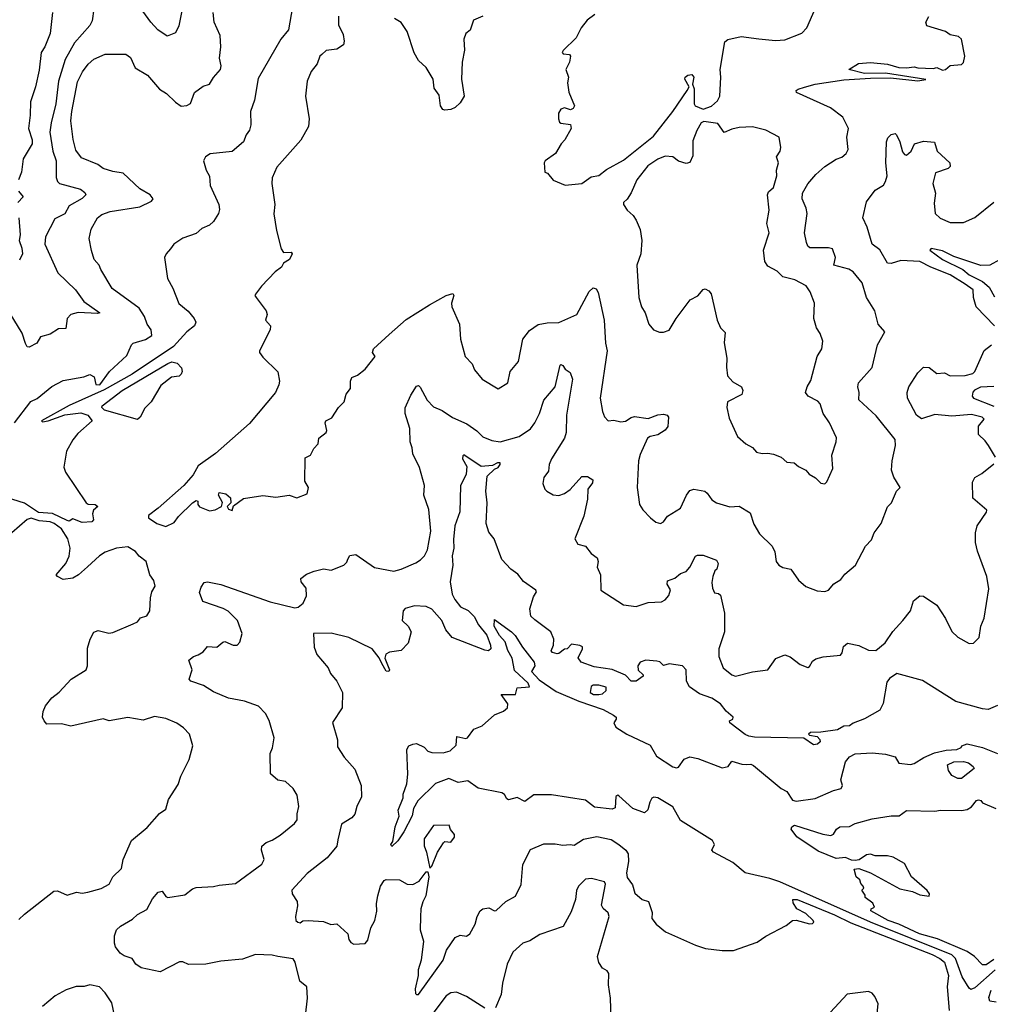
# Model space of a CAD drawing. Extents: x 1268547 to 1425625, y 515768 to 616754.
# Tile 323 of 507: x 1355075 to 1360187, y 558553 to 563738. Entities that reach past the tile are written whole.
import ezdxf

# ---------------------------------------------------------------- set-up
doc = ezdxf.new("R2010")
doc.units = 0

msp = doc.modelspace()

# ---------------------------------------------------------------- linework, layer by layer
at = {"layer": '0CON10XD'}
for points in [[(1355929.2, 563785), (1355914, 563705), (1355895, 563669.2), (1355852, 563652), (1355802, 563685), (1355765.3, 563725.3), (1355672.9, 563855)], [(1356511.4, 563805), (1356490.8, 563685), (1356450.9, 563635), (1356331.7, 563428.3), (1356311.2, 563315), (1356291.2, 563255), (1356292.4, 563185), (1356285, 563156.9), (1356267.7, 563132.3), (1356253.1, 563095), (1356195, 563044.4), (1356078.6, 563031.4), (1356053.3, 563015), (1356042.5, 562995), (1356057.5, 562945), (1356074.2, 562914.2), (1356078.1, 562865), (1356123.9, 562763.9), (1356127.8, 562737.8), (1356122.9, 562717.1), (1356096, 562675), (1356075, 562656.2), (1356035, 562638), (1356005, 562612.9), (1355935, 562586.9), (1355886.2, 562555), (1355869.1, 562530.9), (1355846.2, 562505), (1355838, 562485), (1355853.1, 562375), (1355882.5, 562325), (1355913.4, 562243.4), (1355963.1, 562203.1), (1355994.6, 562164.6), (1356002.7, 562145), (1355995.3, 562125), (1355955.8, 562094.2), (1355885, 562017.2), (1355667.9, 561872.1), (1355520.7, 561789.3), (1355335, 561706.9), (1355189.2, 561625), (1355195, 561620), (1355224.7, 561624.7), (1355312.7, 561657.3), (1355398, 561668), (1355433.8, 561655), (1355457.5, 561625), (1355381.9, 561558.1), (1355354.6, 561525.4), (1355322.2, 561465), (1355307.9, 561382.1), (1355316.8, 561355), (1355425, 561194), (1355435, 561186), (1355472.5, 561185), (1355487.5, 561175), (1355463.3, 561155), (1355458.8, 561135), (1355463.3, 561105), (1355456, 561094), (1355405, 561090.4), (1355355, 561108.9), (1355335, 561098.1), (1355325, 561100.4), (1355247.5, 561137.5), (1355175, 561143.7), (1355101.3, 561191.3), (1355005, 561222.1)], [(1355465.7, 563794.3), (1355457.3, 563732.7), (1355445, 563707.1), (1355363.1, 563616.9), (1355315, 563527.5), (1355280.3, 563415), (1355264.7, 563295), (1355240.3, 563195), (1355234.2, 563145), (1355249.3, 563045), (1355267, 562995), (1355267.6, 562907.6), (1355274.3, 562885), (1355285.4, 562875.4), (1355395, 562844.7), (1355417.8, 562827.8), (1355423.1, 562815), (1355405, 562795.9), (1355335, 562757.1), (1355313.8, 562716.1), (1355260.9, 562689.1), (1355211.1, 562595), (1355207.9, 562555), (1355275.5, 562405), (1355369.1, 562315), (1355413.5, 562253.5), (1355497.1, 562195), (1355485, 562191.1), (1355383.7, 562196.3), (1355345, 562185.3), (1355325.9, 562164.1), (1355317.8, 562112.2), (1355279.5, 562110.5), (1355235, 562081.4), (1355185, 562067.8), (1355165, 562034), (1355125, 562014.2), (1355115, 562015.8), (1355105, 562033.3), (1355087.9, 562087.9), (1355025, 562191.1)], [(1355048.7, 561615), (1355133.2, 561726.8), (1355167.6, 561742.4), (1355245, 561805.6), (1355305, 561838.5), (1355412.4, 561857.6), (1355445, 561869.1), (1355467.5, 561857.5), (1355476.3, 561816.3), (1355497.8, 561815), (1355548, 561885), (1355640.3, 561969.7), (1355663.8, 562025), (1355673.3, 562035), (1355737, 562053), (1355771.2, 562075), (1355767.8, 562105), (1355746.2, 562135), (1355733.1, 562175), (1355705, 562219.5), (1355563, 562323), (1355502.2, 562422.2), (1355494.3, 562445), (1355468.1, 562475), (1355453.2, 562523.2), (1355441.1, 562585), (1355452.5, 562635), (1355484.7, 562695.2), (1355508, 562712), (1355551.9, 562728.1), (1355708.4, 562751.6), (1355768.5, 562781.5), (1355778, 562795), (1355762, 562815), (1355707.1, 562847.1), (1355620.2, 562930.2), (1355565, 562938.6), (1355515, 562954.2), (1355486.2, 562975), (1355401.2, 563011.2), (1355371.5, 563051.5), (1355357.1, 563107.1), (1355345.3, 563205), (1355349.2, 563255), (1355378.9, 563411.1), (1355406, 563464), (1355436.2, 563503.8), (1355465, 563530), (1355525, 563556.9), (1355635, 563555.6), (1355659.1, 563539.1), (1355683.1, 563485), (1355747.8, 563445), (1355811.7, 563371.7), (1355848.8, 563348.8), (1355895, 563302.9), (1355925, 563282), (1355955, 563286), (1355974.2, 563295.8), (1355996, 563355), (1356041.7, 563388.3), (1356075, 563398), (1356096.2, 563433.8), (1356133.3, 563475), (1356135.5, 563495), (1356127.1, 563535), (1356134.4, 563595), (1356130.9, 563655), (1356099, 563725), (1356094.1, 563775)], [(1355248.8, 563775), (1355235.8, 563665), (1355207.3, 563595), (1355187.9, 563565), (1355178, 563472), (1355158.6, 563385), (1355131.9, 563305), (1355131.1, 563235), (1355121.9, 563165), (1355140.4, 563105), (1355140.8, 563085), (1355093.7, 563005), (1355085.6, 562934.4), (1355069.4, 562895)], [(1356754.2, 563755.8), (1356755, 563710), (1356779.1, 563659.1), (1356784.2, 563625), (1356780, 563605), (1356745, 563581.9), (1356690, 563575), (1356666.2, 563555), (1356656.2, 563545), (1356641.2, 563505), (1356610, 563465), (1356590, 563415), (1356580.8, 563335), (1356600, 563215), (1356595.6, 563175), (1356556, 563104), (1356429.3, 562960.7), (1356404.4, 562905), (1356403.3, 562875), (1356419.2, 562765), (1356412.9, 562715), (1356427.3, 562627.3), (1356451.7, 562531.7), (1356465, 562511.2), (1356505, 562513.8), (1356510.8, 562505), (1356496.2, 562475), (1356464.7, 562455.3), (1356454.6, 562435), (1356420.6, 562409.4), (1356347.9, 562335), (1356317.3, 562292.7), (1356314, 562285), (1356320, 562275), (1356374, 562205), (1356378, 562185), (1356370, 562155), (1356396.7, 562125), (1356394, 562105), (1356338.8, 561995), (1356338.8, 561985), (1356355, 561960), (1356433.8, 561883.8), (1356444, 561835), (1356440.8, 561815), (1356422.2, 561775), (1356285, 561612.1), (1356106.6, 561453.4), (1356015, 561388.2), (1355988, 561342), (1355940, 561285), (1355805, 561165.4), (1355753.2, 561126.8), (1355754.2, 561115), (1355796.8, 561085), (1355845, 561068.3), (1355889.1, 561090.9), (1355911.2, 561121.2)], [(1357515, 563757.1), (1357464.3, 563735), (1357447.5, 563682.5), (1357424, 563665), (1357414.3, 563635), (1357417, 563577), (1357405.5, 563515), (1357401.2, 563425), (1357416.2, 563335), (1357395, 563300.5), (1357367.9, 563275), (1357345, 563264.6), (1357315, 563261.4), (1357304, 563265), (1357291.4, 563285), (1357285, 563340), (1357257.5, 563377.5), (1357252, 563425), (1357215, 563486.7), (1357175, 563523.8), (1357152.8, 563562.8), (1357115.7, 563675.7), (1357083.9, 563723.9), (1357048.8, 563745)], [(1358104, 563765), (1358063.8, 563735), (1358032, 563695), (1358005, 563642.9), (1357936.7, 563575), (1357932.5, 563565), (1357937.5, 563557.5), (1357970, 563555), (1357976, 563546), (1357970, 563515), (1357951.2, 563475), (1357966.1, 563436.1), (1357960, 563405), (1357967, 563357), (1357996.7, 563285), (1357989.3, 563270.7), (1357976.1, 563263.9), (1357945, 563273.3), (1357925, 563267.5), (1357913.3, 563245), (1357913.3, 563215), (1357917.5, 563197.5), (1357925, 563192.5), (1357976.1, 563186.1), (1357978.8, 563165), (1357946, 563105), (1357926, 563085), (1357896.4, 563033.6), (1357842.5, 562995), (1357837.5, 562985), (1357840, 562935), (1357855, 562930), (1357885, 562892.5), (1357947, 562867)], [(1357947, 562867), (1358035, 562874.6), (1358085, 562911.1), (1358125, 562917.1), (1358165, 562949.1), (1358255, 562997.6), (1358413.6, 563125), (1358515, 563254), (1358591.2, 563365), (1358600, 563385), (1358578, 563425), (1358579.2, 563435), (1358593.1, 563445), (1358615, 563448.9), (1358625, 563435.8), (1358618.8, 563398.8), (1358626.7, 563373.3), (1358628, 563295), (1358633.1, 563285), (1358675, 563267.4), (1358718.3, 563281.7), (1358749.3, 563310.6), (1358761.6, 563335), (1358768.2, 563435), (1358764.3, 563475), (1358789.4, 563620.6), (1358805, 563634.2), (1358875, 563649.2), (1358967, 563637), (1359055, 563629.2), (1359105, 563632.5), (1359193.6, 563666.4), (1359221.2, 563695), (1359263.8, 563795)], [(1359335, 560734), (1359363.4, 560766.6), (1359399.5, 560790.5), (1359421.3, 560818.7), (1359476.7, 560865), (1359530, 560965), (1359560.9, 560999.1), (1359574.5, 561035.5), (1359612, 561085), (1359645, 561173.3), (1359665.8, 561194.2), (1359692.5, 561255), (1359712.5, 561275), (1359679.4, 561329.4), (1359666.4, 561366.4), (1359669.3, 561415), (1359687.8, 561495), (1359685, 561528), (1359585, 561651.4), (1359494.3, 561735.7), (1359495.6, 561775), (1359489.4, 561805), (1359493.1, 561825), (1359565, 561905.8), (1359592.4, 562025), (1359631.2, 562095), (1359595.8, 562135), (1359578.9, 562205), (1359535.6, 562275), (1359512, 562352), (1359465, 562410.8), (1359442, 562425), (1359362.9, 562445), (1359371.1, 562485), (1359355, 562530.6), (1359335, 562536.2), (1359237, 562537), (1359226.2, 562545), (1359218.8, 562565), (1359208, 562615), (1359222.3, 562717.7), (1359217.3, 562745), (1359196.1, 562795), (1359197.1, 562825), (1359226.6, 562873.4), (1359267.3, 562922.7), (1359315, 562964.4), (1359375, 563003.8), (1359405.6, 563014.4), (1359426.8, 563033.2), (1359438, 563055), (1359430.6, 563119.4), (1359440, 563165), (1359410, 563225), (1359345, 563274.4), (1359165.7, 563355), (1359164.5, 563365), (1359175, 563372.1), (1359208.1, 563381.9), (1359265, 563398.1), (1359415, 563420.5), (1359555, 563430.8), (1359660.9, 563430.9), (1359805, 563416.2), (1359846.7, 563423.3), (1359635, 563456.7), (1359523.9, 563453.9), (1359442.5, 563475), (1359493.3, 563506.7), (1359555, 563512.9), (1359645, 563504.4), (1359705, 563486), (1359745, 563483.8), (1359785, 563490), (1359805, 563484), (1359885, 563481.2), (1359905, 563486.2), (1359935, 563472.5), (1359950, 563475), (1359975, 563496.7), (1360035, 563502.5), (1360045, 563512.5), (1360051.8, 563545), (1360035.4, 563635), (1360019.9, 563649.9), (1359975, 563657.8), (1359950.8, 563675), (1359853.3, 563705), (1359846.7, 563725), (1359862.5, 563755)], [(1359315, 561293.3), (1359326.7, 561305), (1359358.1, 561375), (1359352, 561445), (1359375.7, 561515), (1359376.6, 561536.6), (1359340, 561615), (1359305.7, 561665), (1359291.4, 561715), (1359278.7, 561728.7), (1359227.5, 561755), (1359213.8, 561775), (1359222.5, 561805), (1359242.2, 561837.8), (1359275.4, 561964.6), (1359299.2, 562005), (1359304.2, 562045), (1359291.4, 562085), (1359270.8, 562115), (1359257.1, 562165), (1359260.8, 562245), (1359238.1, 562305), (1359216.9, 562336.9), (1359158.1, 562368.1), (1359093.9, 562383.9), (1359063.9, 562413.9), (1359015, 562440.8), (1359000, 562465), (1358991.9, 562525), (1359022.9, 562615), (1359010.4, 562665), (1359021.5, 562735), (1359013.6, 562816.4), (1359019.1, 562830.9), (1359044.4, 562855), (1359062.2, 562915), (1359061.1, 562945), (1359071.1, 562985), (1359060, 563015), (1359080, 563045), (1359084.3, 563065), (1359075, 563120), (1359005, 563155.8), (1358935, 563174.2), (1358865, 563170.6), (1358825, 563162.2), (1358785, 563144.3), (1358751.7, 563191.7), (1358677.6, 563202.4), (1358664.7, 563195.3), (1358640.8, 563155), (1358619.3, 563100.7), (1358619.8, 563020.2), (1358605, 562986.7), (1358585, 562981.2), (1358545, 562993.8), (1358515, 563016.2), (1358475, 563019.2), (1358435, 563003.3), (1358382.4, 562967.6), (1358324.8, 562895.2), (1358295, 562825.5), (1358275, 562792.5), (1358255.7, 562775), (1358254.4, 562765.6), (1358273.5, 562735), (1358306.2, 562706.2), (1358321.8, 562681.8), (1358342.8, 562632.8), (1358351.2, 562575), (1358345.6, 562505), (1358325.6, 562445.6), (1358335.6, 562275.6), (1358349.4, 562225), (1358370, 562195), (1358388.8, 562135), (1358413.3, 562105), (1358445, 562092.5), (1358465, 562092.5), (1358495, 562103.3), (1358532, 562165), (1358606.9, 562263.1), (1358646.8, 562283.2), (1358675, 562316.7), (1358685, 562320), (1358705, 562310), (1358716, 562295), (1358747.5, 562155), (1358765.7, 562115.7), (1358791.1, 562091.1), (1358785.8, 562035.8), (1358799.2, 561955), (1358797.3, 561907.3), (1358803.3, 561863.3), (1358830.1, 561830.1), (1358876, 561805), (1358883.9, 561786.1), (1358878, 561765), (1358802.5, 561725), (1358800, 561695), (1358810.8, 561639.2), (1358855, 561543.3), (1358898.8, 561505), (1358935, 561486), (1358955, 561461.4), (1358985, 561452.9), (1359015, 561455.7), (1359045, 561449.4), (1359085, 561434.2), (1359115, 561407.5), (1359154, 561404), (1359176.7, 561385), (1359215.8, 561365.8), (1359233.3, 561345), (1359266.7, 561325), (1359295, 561297.5), (1359315, 561293.3)], [(1360208, 562125), (1360112.5, 562225), (1360098.6, 562275), (1360096.9, 562315), (1360054.5, 562344.5), (1359975.1, 562395.1), (1359872.7, 562435), (1359815, 562465.3), (1359715, 562470.3), (1359664.6, 562454.6), (1359645, 562456.5), (1359605.2, 562525.2), (1359565, 562555.7), (1359539.1, 562645), (1359514.7, 562695), (1359535, 562779.4), (1359579.6, 562840.4), (1359623.4, 562866.6), (1359635.6, 562885), (1359643.3, 562915), (1359637.3, 562985), (1359640, 563095), (1359646.9, 563115), (1359665, 563133.1), (1359685, 563138.6), (1359692.3, 563132.3), (1359710.2, 563095), (1359725, 563042), (1359735, 563027.5), (1359745, 563024.2), (1359770, 563045), (1359788.1, 563085), (1359835, 563098.4), (1359893.5, 563093.5), (1359907.1, 563045), (1359973.8, 562985), (1359976, 562964), (1359965, 562954), (1359898.8, 562931.2), (1359884.7, 562875.3), (1359898.1, 562825), (1359891.4, 562771.4), (1359896.7, 562716.7), (1359922.2, 562692.2), (1359975, 562669.2), (1360045, 562670), (1360104.5, 562695.5), (1360205, 562777.5)], [(1355068.9, 562835), (1355092.9, 562805), (1355065.5, 562774.5)], [(1355071.1, 562695), (1355078.2, 562605), (1355071.9, 562575), (1355086.2, 562535), (1355090.8, 562505), (1355075, 562471.6)], [(1360235, 562474.1), (1360185, 562444.8), (1360136.4, 562443.6), (1359995, 562490.9), (1359935, 562519.9), (1359875, 562532.5), (1359868.6, 562525), (1359935, 562475.7), (1360042.9, 562422.9), (1360076.2, 562395), (1360145, 562358.8), (1360180, 562330.1), (1360208.8, 562278.8)], [(1355911.2, 561121.2), (1355985, 561193.8), (1356005, 561206), (1356012.5, 561202.5), (1356013.8, 561185), (1356022.7, 561172.7), (1356075, 561151.2), (1356105, 561156.2), (1356137.5, 561175), (1356143.3, 561195), (1356122.5, 561235), (1356125, 561247.5), (1356161.7, 561241.7), (1356185, 561220), (1356187, 561193), (1356167.5, 561175), (1356175, 561160), (1356195, 561153.8), (1356201.2, 561178.8), (1356253.9, 561216.1), (1356355, 561232.5), (1356425, 561223.8), (1356495, 561233.8), (1356535, 561220), (1356589.3, 561240.7), (1356596.7, 561275), (1356577, 561307), (1356579.3, 561430.7), (1356607.5, 561445), (1356625, 561480), (1356647.5, 561505), (1356650, 561535), (1356690, 561565), (1356693.3, 561575), (1356683.3, 561615), (1356687.5, 561625), (1356719.3, 561640.7), (1356753.3, 561695), (1356783.3, 561725), (1356794.1, 561765.9), (1356816.7, 561795), (1356818, 561835), (1356825, 561853.3), (1356855, 561866.7), (1356895, 561897.5), (1356947.5, 561965), (1356932.5, 561985), (1356938, 562005), (1357020.2, 562079.8), (1357111.2, 562158.8), (1357233.4, 562236.6), (1357320.6, 562285), (1357356.5, 562296.5), (1357361.4, 562285), (1357349.5, 562245), (1357350.6, 562225), (1357390.8, 562135), (1357396.7, 562055), (1357422, 561965), (1357458.8, 561925), (1357471.2, 561895), (1357511.2, 561845), (1357595, 561794.2), (1357646, 561825), (1357658, 561885), (1357702.1, 561937.9), (1357725.7, 562055), (1357759.5, 562100.5), (1357805, 562132.9), (1357852.3, 562142.3), (1357915, 562143.3), (1358010, 562185), (1358073.7, 562306.3), (1358095, 562325.5), (1358111.4, 562321.4), (1358122.2, 562302.2), (1358152.5, 562155), (1358159.5, 562035), (1358169.1, 561995), (1358131.9, 561745), (1358144.2, 561675), (1358155.8, 561645.8), (1358175, 561626.2), (1358205, 561628.6), (1358240.7, 561620.7), (1358265, 561624), (1358295, 561643.8), (1358312.4, 561647.6), (1358385, 561638.7), (1358435, 561657.3), (1358465, 561661.4), (1358485.8, 561655.8), (1358491.2, 561645), (1358488.6, 561595), (1358475, 561575.8), (1358435, 561551.1), (1358395, 561543.6), (1358381.8, 561535), (1358342.2, 561447.8), (1358333.8, 561415), (1358327.5, 561275), (1358340, 561185), (1358357, 561157), (1358397.5, 561115), (1358425, 561092.5), (1358450, 561085), (1358465, 561093.3), (1358486, 561124), (1358555.8, 561165), (1358587.5, 561235), (1358605, 561258.8), (1358625, 561266), (1358682.5, 561255), (1358696.2, 561245), (1358719.4, 561209.4), (1358745, 561194), (1358815, 561172.5), (1358865, 561176.7), (1358921.4, 561141.4), (1358941.1, 561081.1), (1358970.6, 561030.6), (1359037.5, 560965), (1359052, 560935), (1359058.8, 560885), (1359072.5, 560865), (1359095, 560853.8), (1359136.7, 560845), (1359176.3, 560786.3), (1359215, 560753.1), (1359275, 560730), (1359315, 560726.2), (1359335, 560734)], [(1360214.4, 561435), (1360176.9, 561495), (1360160.2, 561520.2), (1360123.7, 561553.7), (1360125, 561598), (1360154, 561635), (1360144, 561645), (1360088.4, 561658.4), (1359985, 561650.6), (1359895, 561658.9), (1359825, 561636.2), (1359797.5, 561655), (1359750.6, 561745), (1359749.4, 561775), (1359758.1, 561805), (1359805, 561878.1), (1359835, 561908.6), (1359865, 561905.7), (1359905, 561874.5), (1359945, 561877.5), (1359975, 561862.9), (1360054.3, 561864.3), (1360094.2, 561875), (1360105.6, 561885), (1360154.2, 561995.8), (1360192.5, 562025)], [(1355695, 561632.5), (1355522.2, 561682.2), (1355508.5, 561695), (1355509.3, 561705), (1355614.9, 561785.1), (1355855, 561928), (1355876.3, 561936.4), (1355905, 561929.4), (1355928.2, 561905), (1355931.5, 561885), (1355925, 561870.8), (1355915, 561861.4), (1355875, 561855.8), (1355818.3, 561811.7), (1355768, 561725), (1355735, 561692.5), (1355710.5, 561645), (1355695, 561632.5)], [(1356571.5, 558415), (1356590.9, 558585), (1356587.5, 558645), (1356551.2, 558675), (1356526, 558775), (1356515, 558793.3), (1356434.4, 558804.4), (1356405, 558812.5), (1356317.5, 558815), (1356248.6, 558791.4), (1356135, 558780.9), (1356055, 558764.4), (1355965, 558762.8), (1355935, 558776.5), (1355916.6, 558776.6), (1355815, 558723.8), (1355715, 558745.8), (1355686.2, 558765), (1355666.7, 558795), (1355625, 558807.5), (1355605, 558822.5), (1355580, 558855), (1355574, 558875), (1355573.8, 558913.8), (1355584.4, 558945), (1355606.9, 558965), (1355669.2, 559000.8), (1355695, 559025.6), (1355745, 559052.5), (1355775, 559109.2), (1355805, 559144.3), (1355825, 559148.1), (1355845, 559120), (1355855.9, 559115.9), (1355945, 559130), (1355985, 559162), (1356005, 559168.8), (1356095, 559172.9), (1356125, 559180.6), (1356211.2, 559188.8), (1356349.7, 559290.3), (1356362.5, 559315), (1356349.2, 559365), (1356350.8, 559385), (1356372.5, 559405), (1356405, 559417.1), (1356446.1, 559443.9), (1356522.9, 559505), (1356535.8, 559525), (1356536.1, 559556.1), (1356545.6, 559595), (1356535.8, 559655), (1356515, 559688.8), (1356475, 559726.2), (1356433.9, 559733.9), (1356396.1, 559766.1), (1356393.9, 559873.9), (1356406.5, 559903.5), (1356415.8, 559955.8), (1356388.3, 560048.3), (1356370, 560085), (1356332.6, 560122.6), (1356260, 560150), (1356175, 560164.4), (1356095, 560197.8), (1356042.4, 560232.4), (1355976.7, 560255), (1355967.5, 560265), (1355983.8, 560315), (1355966.7, 560365), (1355991.2, 560385), (1356015, 560392.5), (1356041.2, 560408.8), (1356065, 560437.5), (1356114, 560434), (1356145, 560460.6), (1356155, 560463.1), (1356200, 560445), (1356220, 560445), (1356235, 560460), (1356246.9, 560505), (1356221.8, 560575), (1356172.9, 560622.9), (1356147.6, 560637.6), (1356040, 560675), (1356022.3, 560722.3), (1356030.2, 560749.8), (1356046.7, 560775), (1356065, 560777.8), (1356135, 560763.8), (1356395, 560672.9), (1356525, 560640), (1356542.5, 560645), (1356567.5, 560665), (1356586.4, 560703.6), (1356583.8, 560745), (1356557.3, 560777.3), (1356556.2, 560795), (1356585, 560817.5), (1356625.9, 560834.1), (1356675, 560846), (1356715, 560840), (1356782.5, 560865), (1356798.3, 560881.7), (1356803, 560897), (1356814.3, 560915.7), (1356845, 560922.5), (1356943.2, 560853.2), (1357045, 560833.1), (1357085, 560844.4), (1357161.4, 560878.6), (1357186.6, 560893.4), (1357207.1, 560915), (1357223.7, 560946.3), (1357240.8, 561045), (1357229.2, 561159.2), (1357202.7, 561235), (1357206.2, 561285), (1357180.7, 561380.7), (1357145, 561452.5), (1357142.7, 561482.7), (1357131.4, 561515), (1357130.3, 561585), (1357106, 561665), (1357106, 561694), (1357135, 561760.8), (1357165, 561807.5), (1357175, 561810.8), (1357185, 561803.3), (1357220.8, 561735), (1357255, 561700), (1357300.1, 561680.1), (1357353.8, 561643.8), (1357430.3, 561610.3), (1357483.3, 561573.3), (1357515, 561541.9), (1357561.8, 561521.8), (1357605, 561514.6), (1357705, 561542.5), (1357765, 561583.9), (1357787.5, 561615), (1357812.7, 561665), (1357836.1, 561735), (1357894.6, 561805), (1357922, 561918), (1357925, 561922.5), (1357935, 561917.5), (1357947, 561897), (1357975, 561879.4), (1357987, 561845), (1357955.4, 561655.4), (1357953.8, 561565), (1357943.8, 561535), (1357876.5, 561425), (1357864.3, 561395), (1357859.5, 561360.5), (1357835, 561327.5), (1357830, 561295), (1357840.8, 561265), (1357851.2, 561255), (1357885, 561235.6), (1357915, 561232.5)], [(1360205, 561806), (1360135, 561802.7), (1360103.3, 561786.7), (1360094.2, 561775.8), (1360092, 561755), (1360098, 561745), (1360205, 561702.7)], [(1360225, 560127.1), (1360175, 560105.6), (1360145, 560109.6), (1360005, 560147.6), (1359828.9, 560258.9), (1359695, 560294.8), (1359655, 560269.4), (1359641, 560249), (1359622.2, 560137.8), (1359605, 560101.4), (1359525, 560057.1), (1359465, 560033.8), (1359445, 560018.8), (1359415, 560016.9), (1359382.4, 559997.6), (1359295, 559985.6), (1359240, 559985), (1359230, 559975), (1359235, 559970), (1359275, 559962.5), (1359288.3, 559948.3), (1359290, 559935), (1359276.8, 559923.2), (1359255, 559918.8), (1359204.3, 559954.3), (1358945, 559960.2), (1358914.6, 559964.6), (1358895, 559974.5), (1358814.2, 560035), (1358813.3, 560045), (1358830, 560055), (1358832.5, 560065), (1358795, 560097.5), (1358765, 560134.7), (1358719.5, 560165), (1358655, 560187.8), (1358601.9, 560225), (1358587.3, 560255), (1358584.5, 560314.5), (1358565, 560336.2), (1358495, 560346.7), (1358465, 560337.5), (1358445.7, 560355.7), (1358430.5, 560360.5), (1358372.5, 560365), (1358343.3, 560355), (1358330, 560335), (1358333, 560313), (1358358.3, 560288.3), (1358358.3, 560281.7), (1358322.5, 560255), (1358295, 560254), (1358265, 560286.7), (1358195, 560315.8), (1358100.9, 560330.9), (1358032.5, 560355), (1358017, 560377), (1358040, 560425), (1358038.8, 560435), (1358025, 560442.9), (1357980.9, 560449.1), (1357957.5, 560425), (1357945, 560423.3), (1357915, 560401.2), (1357905, 560398), (1357881.2, 560405), (1357873.8, 560415), (1357886.7, 560445), (1357887.5, 560475), (1357872.5, 560515), (1357787.8, 560577.8), (1357767.5, 560597.5), (1357761.2, 560635), (1357781.3, 560698.7), (1357796.7, 560725), (1357793.6, 560733.6), (1357728.8, 560778.8), (1357698.3, 560818.3), (1357661.2, 560845), (1357615, 560896.2), (1357574, 561004), (1357545, 561040), (1357531.6, 561085), (1357536.4, 561193.6), (1357529.7, 561255), (1357537.3, 561335), (1357575, 561371.9), (1357595, 561380), (1357606.2, 561395), (1357606, 561405), (1357591.2, 561405), (1357565, 561391.1), (1357505, 561384.8), (1357415, 561446.5), (1357408.1, 561441.9), (1357406.5, 561425), (1357429.3, 561385), (1357427.1, 561345), (1357396.9, 561283.1), (1357393.6, 561146.4), (1357367.5, 561072.5), (1357360.3, 561000.3), (1357360.8, 560955), (1357353.5, 560915), (1357356.7, 560865), (1357341.5, 560778.5), (1357352.7, 560712.7), (1357366.2, 560685), (1357396.8, 560646.8), (1357437.1, 560627.1), (1357469.3, 560595), (1357490.9, 560550.9), (1357535, 560496.8), (1357554.8, 560445), (1357555.9, 560424.1), (1357544.8, 560415.2), (1357525, 560417.2), (1357352.9, 560485), (1357318.8, 560525), (1357298.8, 560575), (1357245, 560633.8), (1357215, 560647.1), (1357155, 560651.4), (1357105, 560637.5), (1357094, 560625), (1357090, 560575), (1357120.6, 560545), (1357136, 560515), (1357121.2, 560455), (1357085, 560416), (1357021.9, 560408.1), (1357003.9, 560396.1), (1356997.5, 560375), (1357023.3, 560315), (1357020, 560305), (1357005, 560307.5), (1356981.7, 560348.3), (1356968.3, 560378.3), (1356931.2, 560425), (1356807.8, 560485), (1356715, 560507.2), (1356623.3, 560505), (1356626.7, 560433.3), (1356640, 560395), (1356700, 560325), (1356711.9, 560295), (1356745, 560254.2), (1356775.6, 560195), (1356772.9, 560115), (1356722.9, 560037.1), (1356748.5, 559945), (1356749.5, 559909.5), (1356783.6, 559855), (1356840.7, 559790.7), (1356874.3, 559705), (1356876.1, 559645), (1356851.1, 559595), (1356839.4, 559555), (1356825, 559534.4), (1356769.1, 559500.9), (1356751.4, 559418.6), (1356745.6, 559385), (1356695.3, 559324.7), (1356588.5, 559241.5), (1356508.1, 559155), (1356510.8, 559135), (1356535.8, 559095), (1356538.3, 559071.7), (1356527.5, 559015), (1356530, 558995), (1356540, 558985), (1356553, 558983), (1356566.7, 558993.3), (1356595, 558994), (1356675, 558990), (1356714.2, 558974.2), (1356745, 558976.2), (1356803.8, 558925), (1356808.6, 558895), (1356818.3, 558878.3), (1356835, 558870.6), (1356895, 558873.3), (1356908.8, 558891.2), (1356924.2, 558955.8), (1356946, 558995), (1356955.8, 559044.2), (1356953.7, 559083.7), (1356961.1, 559125), (1356974.8, 559175), (1356995, 559204.3), (1357005, 559210), (1357075, 559209.2), (1357115, 559186.2), (1357145, 559183.3), (1357178.3, 559201.7), (1357215, 559250), (1357225, 559250), (1357230, 559225), (1357214.3, 559125), (1357197.7, 559092.3), (1357188.2, 559055), (1357185.9, 559014.1), (1357184.6, 558944.6), (1357201.8, 558885), (1357189.1, 558785), (1357173.3, 558735), (1357173.1, 558705), (1357158, 558635), (1357160, 558610), (1357164.1, 558604.1), (1357175, 558604.2), (1357304.6, 558785), (1357322.5, 558837.5), (1357369.4, 558905), (1357395, 558916.9), (1357428.2, 558911.8), (1357445, 558924), (1357474.4, 558975), (1357484.5, 559015.5), (1357500, 559045), (1357515, 559056.2), (1357545, 559061.2), (1357575, 559046), (1357585, 559047.5), (1357635.4, 559094.6), (1357686.8, 559123.2), (1357716.6, 559183.4), (1357725, 559288.8), (1357765, 559368.6), (1357835, 559397.8), (1357895, 559398.9), (1357935, 559391.1), (1357974.6, 559394.6), (1357995, 559390.8), (1358045, 559422.1), (1358115, 559437.5), (1358190.1, 559420.1), (1358231.2, 559395), (1358266.5, 559365), (1358280, 559345), (1358281.8, 559305), (1358270.4, 559245), (1358275, 559221.2), (1358301.7, 559181.7), (1358315, 559138.8), (1358353.3, 559105), (1358386.2, 559095), (1358406.1, 559036.1), (1358403.8, 559005), (1358426.2, 558975), (1358476.2, 558935), (1358635, 558863.8), (1358687.7, 558847.7), (1358775, 558836.2), (1358835, 558836.2), (1358959.7, 558880.3), (1359005, 558911.2), (1359112.3, 558967.7), (1359145, 558993.8), (1359165, 558995.7), (1359235, 558976.7), (1359250.7, 558979.3), (1359257.5, 558985), (1359253.3, 558995), (1359215, 559032), (1359167.5, 559055), (1359148.3, 559088.3), (1359147.5, 559105), (1359170, 559105), (1359366.9, 559025), (1359452.7, 558982.7), (1359880.6, 558815), (1359920.3, 558795), (1359944.7, 558775), (1359965.9, 558705), (1359960.3, 558645), (1359969.8, 558519.8)], [(1357915, 561232.5), (1357945, 561242.9), (1357975, 561263.4), (1358035, 561331.8), (1358065, 561333.3), (1358093.6, 561315), (1358091.6, 561298.4), (1358066.4, 561265), (1358066.2, 561213.8), (1358046.4, 561123.6), (1357998.8, 561005), (1358015, 560976.7), (1358055.8, 560965.8), (1358085, 560926.7), (1358116.2, 560905), (1358122.5, 560885), (1358116, 560855), (1358134, 560815), (1358135, 560733.3), (1358255, 560656.7), (1358321.4, 560648.6), (1358385, 560668.5), (1358455, 560673.2), (1358475, 560682.2), (1358494.3, 560705), (1358502.9, 560735), (1358485.7, 560765), (1358487.5, 560782.5), (1358525, 560796.8), (1358555, 560822), (1358585, 560832.5), (1358604.4, 560855), (1358635, 560912.5), (1358645, 560918.1), (1358675, 560918.6), (1358745, 560891.2), (1358754, 560875), (1358746.2, 560845), (1358736.7, 560835), (1358726, 560805), (1358720.8, 560775), (1358724.2, 560744.2), (1358735, 560720), (1358755, 560716.7), (1358765, 560707.5), (1358786.4, 560613.6), (1358786.4, 560515), (1358757.1, 560425), (1358757.1, 560385), (1358780, 560325), (1358825, 560287.5), (1358845, 560280.8), (1358935, 560304.2), (1359015, 560313.8), (1359056.7, 560373.3), (1359105, 560393.3), (1359132.7, 560382.7), (1359185, 560342), (1359225, 560325.8), (1359235, 560331.4), (1359250.2, 560359.8), (1359268, 560372), (1359306.7, 560383.3), (1359398.7, 560391.3), (1359406.8, 560403.2), (1359412.9, 560437.1), (1359435, 560454.8), (1359495, 560442.4), (1359545, 560418.7), (1359583.6, 560416.4), (1359632.7, 560457.3), (1359673.2, 560516.8), (1359726.7, 560575), (1359765.6, 560624.4), (1359782.1, 560677.9), (1359815, 560703.8), (1359835, 560702), (1359905.4, 560655.4), (1359950.8, 560585), (1359985, 560516.2), (1360015, 560486.2), (1360075, 560453.3), (1360097.5, 560455), (1360128.8, 560485), (1360136, 560545), (1360154.3, 560585.7), (1360178.3, 560741.7), (1360169.1, 560805), (1360119.2, 560939.2), (1360109.5, 560985), (1360108.2, 561035), (1360117.1, 561072.9), (1360167.5, 561145), (1360168, 561155), (1360095, 561217.5), (1360093, 561303), (1360105, 561327.3), (1360142.3, 561347.7), (1360205, 561398.6)], [(1355070.5, 558999.5), (1355101.4, 559028.6), (1355255, 559148.1), (1355275, 559151.4), (1355325, 559128.2), (1355375, 559143.1), (1355405, 559138.5), (1355433.6, 559143.6), (1355505, 559162.8), (1355545.6, 559185), (1355566.5, 559223.5), (1355611.9, 559268.1), (1355620, 559315), (1355664.2, 559415), (1355746, 559485), (1355811.8, 559558.2), (1355845, 559580), (1355858.3, 559631.7), (1355909.3, 559710.7), (1355924.3, 559755), (1355967.6, 559842.4), (1355987.1, 559915), (1355969.2, 559975), (1355938.5, 560008.5), (1355903.4, 560033.4), (1355845, 560058.6), (1355785, 560068.6), (1355725, 560049.5), (1355645, 560063.3), (1355545.8, 560045.8), (1355515, 560056.9), (1355382.7, 560027.3), (1355345, 560018.5), (1355295, 560030), (1355218.8, 560028.8), (1355203.8, 560045), (1355195.9, 560065.9), (1355198, 560095), (1355211.2, 560125), (1355243.7, 560166.3), (1355283.8, 560196.2), (1355346, 560265), (1355425.5, 560315), (1355432.5, 560335), (1355431.9, 560428.1), (1355445.7, 560475), (1355465, 560512), (1355488.1, 560521.9), (1355545, 560508.2), (1355565, 560511.5), (1355673.6, 560556.4), (1355695, 560567.5), (1355711.7, 560588.3), (1355745, 560598.8), (1355761.2, 560625), (1355763.9, 560693.9), (1355771.2, 560725), (1355788.8, 560755), (1355780.8, 560785), (1355761.4, 560815), (1355740.6, 560885), (1355705, 560912.9), (1355685, 560938), (1355645, 560961.6), (1355584.6, 560955), (1355525, 560933.8), (1355495, 560914.5), (1355432.4, 560857.6), (1355385, 560815.3), (1355355, 560797.5), (1355305, 560789.2), (1355273.8, 560805), (1355267.5, 560815), (1355318.6, 560875), (1355336.5, 560913.5), (1355340.6, 560955), (1355329.6, 561005), (1355295, 561056), (1355257.1, 561085), (1355235, 561092.9), (1355178.4, 561098.4), (1355135, 561113.5), (1355115, 561105.4), (1355033.7, 561036.3)], [(1360212.1, 558735), (1360105, 558640.6), (1360085, 558631.8), (1360075, 558638.6), (1360037.8, 558697.8), (1360003.7, 558793.7), (1359984, 558814), (1359556.2, 558985), (1359078.1, 559198.1), (1359025, 559216), (1358895, 559245.4), (1358830.7, 559300.7), (1358728.5, 559355), (1358719.4, 559365), (1358734.2, 559395), (1358724.4, 559415), (1358555, 559521.4), (1358515, 559593.4), (1358435, 559639.8), (1358415, 559644.4), (1358405, 559638.7), (1358393, 559617), (1358383.1, 559576.9), (1358365, 559562.2), (1358304.3, 559584.3), (1358230.3, 559650.3), (1358225, 559653.8), (1358215, 559646.7), (1358211.6, 559588.4), (1358195, 559579.8), (1358101.6, 559591.6), (1358055, 559628.2), (1357875, 559656.2), (1357783.1, 559656.9), (1357735, 559621.2), (1357695, 559642.5), (1357649.3, 559629.3), (1357640, 559635), (1357628.7, 559658.7), (1357615, 559666.9), (1357490.5, 559690.5), (1357435, 559730.5), (1357385, 559720.5), (1357335, 559742.5), (1357265, 559716), (1357171.4, 559625), (1357148.8, 559585), (1357142.6, 559545), (1357098.3, 559461.7), (1357066.1, 559413.9), (1357035, 559384.7), (1357029.5, 559395), (1357040.3, 559409.7), (1357052.2, 559487.7), (1357073.9, 559543.9), (1357068.8, 559575), (1357095, 559640), (1357095, 559660), (1357113.6, 559713.6), (1357118.8, 559765), (1357113.8, 559895), (1357125, 559913.3), (1357145, 559923.8), (1357165.6, 559925.6), (1357205, 559907.5), (1357225, 559885.7), (1357245, 559878.5), (1357305, 559876.9), (1357342.4, 559887.6), (1357373, 559917), (1357377.5, 559962.5), (1357425, 559953.3), (1357433.6, 559956.4), (1357467.7, 560002.3), (1357510.5, 560019.5), (1357575, 560077.5), (1357623.5, 560096.5), (1357644, 560115), (1357645.8, 560135), (1357610, 560185), (1357686, 560184), (1357695, 560220), (1357760, 560225), (1357753.3, 560245), (1357681.3, 560311.3), (1357668.5, 560375), (1357646.2, 560416.2), (1357632.5, 560462.5), (1357601.7, 560495), (1357573.1, 560545), (1357575, 560580), (1357664.4, 560514.4), (1357685, 560495.8), (1357723.5, 560433.5), (1357784.3, 560355), (1357788.6, 560335), (1357771.4, 560305), (1357811.1, 560261.1), (1357900.5, 560200.5), (1358019.5, 560149.5), (1358147.5, 560105), (1358202, 560075), (1358216.2, 560065), (1358216.7, 560055), (1358204, 560035), (1358215, 560012.5), (1358272.5, 559975), (1358395, 559918.2), (1358428.9, 559858.9), (1358515, 559802.9), (1358535, 559797.7), (1358545, 559802.6), (1358575, 559843.3), (1358605, 559855.4), (1358646.6, 559846.6), (1358775, 559797.5), (1358806.7, 559805), (1358826.2, 559833.8), (1358877.9, 559817.9), (1358903.3, 559816.7), (1358925, 559818.4), (1358940.5, 559810.5), (1359085, 559690), (1359115, 559673.3), (1359145, 559627.5), (1359165, 559622.1), (1359265, 559636.7), (1359360.3, 559679.7), (1359400.9, 559689.1), (1359407.8, 559705), (1359400, 559735), (1359425, 559830), (1359445, 559856), (1359475, 559871.9), (1359565, 559876.8), (1359635, 559871.1), (1359685, 559855.7), (1359705, 559822.5), (1359765.7, 559815.7), (1359785, 559820.5), (1359837.3, 559852.7), (1359892.8, 559877.2), (1359955, 559891), (1360010, 559895), (1360033.3, 559905), (1360037.5, 559915), (1360065, 559924), (1360145, 559904.6), (1360225, 559874.1)], [(1358125, 560184.4), (1358145, 560188.8), (1358163.3, 560205), (1358163, 560223), (1358125, 560233.3), (1358095, 560233.3), (1358085, 560226.7), (1358079.2, 560195), (1358097.5, 560185), (1358125, 560184.4)], [(1360035, 559742.5), (1360015, 559742.5), (1359985, 559757.5), (1359966.7, 559785), (1359961.2, 559815), (1359995, 559829.2), (1360045, 559831.8), (1360071.4, 559825), (1360096.2, 559805), (1360102.5, 559795), (1360035, 559742.5)], [(1360205, 558788.6), (1360165, 558761.4), (1360145, 558760.7), (1360104.2, 558805), (1360065, 558831.9), (1359908.4, 558898.4), (1359814.6, 558925), (1359705, 558974.5), (1359648.1, 558995), (1359556.7, 559045), (1359560, 559055), (1359577.5, 559065), (1359567.5, 559085), (1359527.5, 559115), (1359527, 559127), (1359510, 559155), (1359520, 559165), (1359517.5, 559175), (1359505, 559190), (1359499.3, 559209.3), (1359480, 559225), (1359470, 559265), (1359495, 559267.8), (1359555, 559246), (1359711.1, 559161.1), (1359776.8, 559146.8), (1359815, 559130), (1359865, 559122), (1359866.9, 559135), (1359855, 559152.5), (1359772.2, 559225), (1359734.6, 559294.6), (1359675, 559328.1), (1359645, 559335.6), (1359580, 559335), (1359555, 559344.3), (1359535, 559340), (1359495.8, 559314.2), (1359475, 559310.4), (1359455, 559311.4), (1359425, 559326.6), (1359375, 559321.2), (1359280.3, 559360.2), (1359168.2, 559435), (1359137.9, 559475), (1359141.6, 559488.4), (1359155, 559496.6), (1359305, 559448.6), (1359347.6, 559442.4), (1359360.8, 559449.2), (1359376.9, 559475), (1359395, 559487.7), (1359445, 559490.2), (1359474.9, 559505.1), (1359565, 559529.8), (1359665.2, 559545.2), (1359706.7, 559545), (1359745, 559574.3), (1359895, 559570), (1359925, 559576.2), (1360035, 559574), (1360065, 559578.8), (1360087.7, 559592.3), (1360114.1, 559625.9), (1360125, 559630), (1360136.4, 559626.4), (1360145, 559613.3), (1360216.2, 559585)], [(1357235, 559270), (1357245, 559280), (1357275.6, 559354.4), (1357307, 559403), (1357315, 559410), (1357345, 559406.2), (1357365, 559432.5), (1357365, 559447.5), (1357343.8, 559473.8), (1357336.2, 559496.2), (1357253.8, 559495), (1357205.6, 559425), (1357205, 559387.5), (1357218, 559355), (1357235, 559270)], [(1358190, 558475), (1358186, 558585), (1358176, 558655), (1358178, 558715), (1358169.5, 558729.5), (1358143.9, 558743.9), (1358125, 558772.5), (1358118.1, 558805), (1358180, 559015), (1358174.4, 559035), (1358147.5, 559057.5), (1358138.8, 559075), (1358161.1, 559185), (1358155, 559198.8), (1358086.7, 559215), (1358055, 559212.9), (1358018.6, 559175), (1358007.3, 559152.7), (1358002, 559105), (1357979.7, 559040.3), (1357937, 558963), (1357815, 558921.1), (1357762.4, 558887.6), (1357725, 558874.2), (1357672.8, 558827.2), (1357642.5, 558765), (1357617.5, 558665), (1357610, 558605), (1357581.2, 558535)], [(1355576.2, 558486.2), (1355560.5, 558560.5), (1355525, 558613.1), (1355495, 558645.7), (1355444.2, 558655.8), (1355415, 558646), (1355372.9, 558647.1), (1355320.4, 558629.6), (1355262.2, 558597.8), (1355195, 558541.4)], [(1357525, 558533.3), (1357428, 558595), (1357375, 558617.8), (1357345, 558613.8), (1357321.6, 558598.4), (1357251.3, 558505)], [(1359591.2, 558505), (1359596.2, 558555), (1359578.8, 558595), (1359565, 558611.2), (1359545, 558620), (1359433.1, 558606.9), (1359345, 558512.5)], [(1360217.5, 558565), (1360185, 558569.2), (1360178.3, 558588.3), (1360191.6, 558628.4)]]:
    msp.add_lwpolyline(points, dxfattribs=at)

doc.saveas('drawing.dxf')
